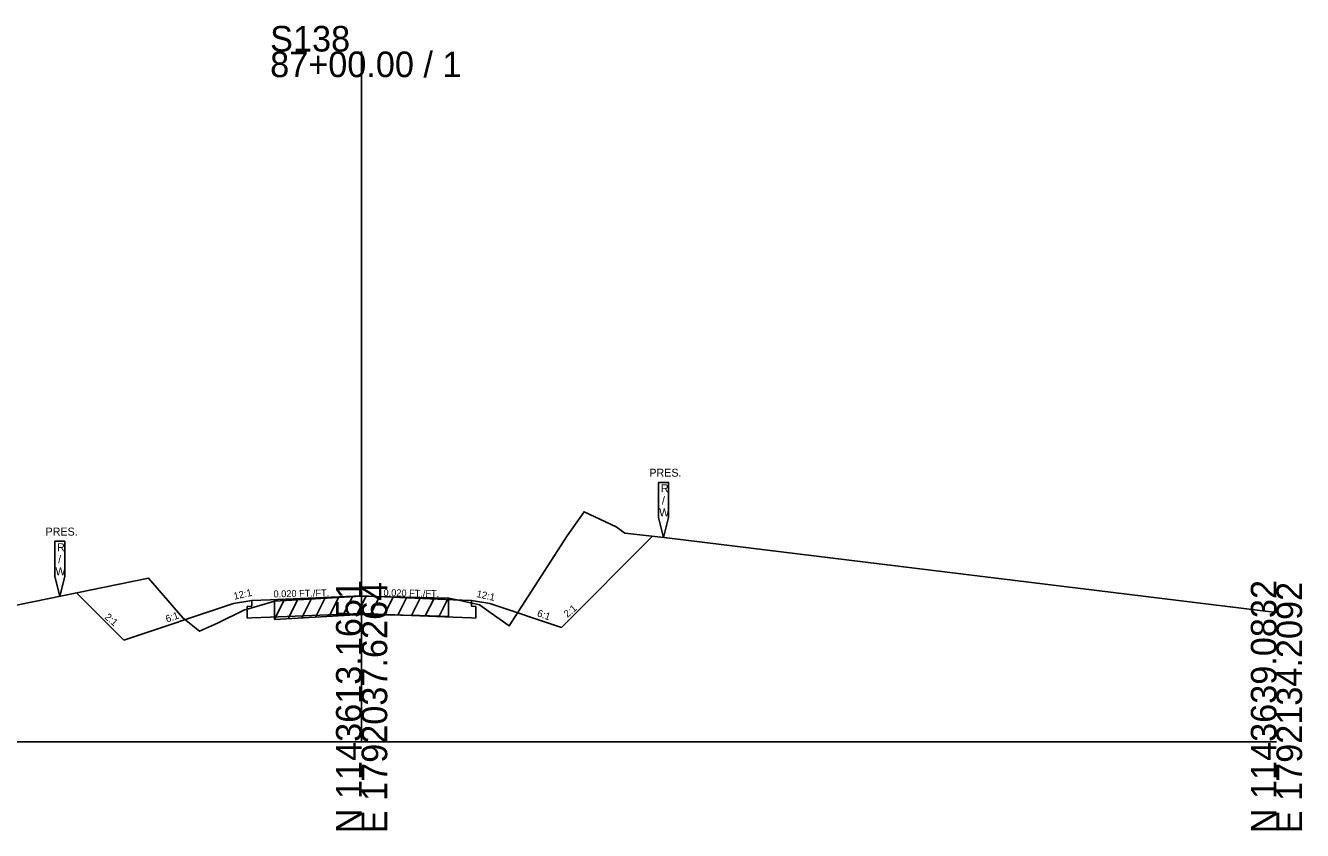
# Model space of a CAD drawing. Extents: x -26 to 1203, y -10 to 19606.
# Drawn here: x 63.3 to 202.8, y 13990.3 to 14078.3 of the extents above; entities that cross this region are included whole.
import ezdxf

# ---------------------------------------------------------------- set-up
doc = ezdxf.new("R2010")
doc.units = 0
for name, color, linetype in [('RD_EX_Driveway', 7, 'Continuous'), ('RD_GPK_XS_Cell', 7, 'Continuous'), ('RD_XS_Base', 7, 'Continuous'), ('RD_XS_EarthShd', 7, 'Continuous'), ('RD_XS_ExGround', 7, 'Continuous'), ('RD_XS_ExPaveRet', 7, 'Continuous'), ('RD_XS_ExRW', 7, 'Continuous'), ('RD_XS_Pave', 7, 'Continuous'), ('RD_XS_TX_Slope', 7, 'Continuous')]:
    doc.layers.add(name, color=color, linetype=linetype)

msp = doc.modelspace()

# ---------------------------------------------------------------- linework, layer by layer
at = {"layer": 'RD_GPK_XS_Cell'}
for p, q in [((100, 14000), (100, 14075.46)), ((0, 14000), (100, 14000)), ((100, 14000), (200, 14000))]:
    msp.add_line(p, q, dxfattribs=at)
at = {"layer": 'RD_XS_Base'}
for p, q in [((88, 14014.82), (87.5, 14014.79)), ((87.5, 14013.52), (87.5, 14014.79)), ((88, 14014.82), (88, 14015.45)), ((112, 14014.82), (112, 14015.45)), ((112, 14014.82), (112.5, 14014.79)), ((112.5, 14013.52), (112.5, 14014.79)), ((88, 14013.55), (87.5, 14013.52)), ((88, 14013.55), (90, 14013.63)), ((90, 14013.63), (100, 14014.04)), ((110, 14013.63), (100, 14014.04)), ((112, 14013.55), (110, 14013.63)), ((112, 14013.55), (112.5, 14013.52))]:
    msp.add_line(p, q, dxfattribs=at)
at = {"layer": 'RD_XS_EarthShd'}
for p, q in [((121.84, 14012.5), (131.81, 14022.47)), ((74, 14011.12), (68.84, 14016.28)), ((86, 14015.12), (74, 14011.12)), ((88, 14015.45), (86, 14015.12)), ((88, 14015.45), (86, 14015.12)), ((112, 14015.45), (114, 14015.12)), ((112, 14015.45), (114, 14015.12)), ((114, 14015.12), (121.84, 14012.5))]:
    msp.add_line(p, q, dxfattribs=at)
at = {"layer": 'RD_XS_ExGround'}
msp.add_lwpolyline([(0, 14001.93), (51.4, 14012.7), (76.71, 14017.9), (80.44, 14013.55), (82.28, 14012.08), (84.26, 14012.96), (87.13, 14014.4), (89.14, 14014.97), (90.46, 14015.37), (93.66, 14015.55), (100, 14015.91), (106.35, 14015.79), (109.5, 14015.71), (110.6, 14015.48), (112.89, 14014.99), (114.16, 14014.07), (116.13, 14012.66), (122.46, 14022.51), (124.32, 14025.15), (127.83, 14023.51), (128.77, 14022.81), (133.38, 14022.3), (200, 14014.12)], dxfattribs=at)
at = {"layer": 'RD_XS_ExPaveRet'}
for p, q in [((90.46, 14013.37), (91.49, 14015.43)), ((90.46, 14013.37), (90.46, 14015.37)), ((91.96, 14013.45), (92.99, 14015.51)), ((93.46, 14013.54), (94.49, 14015.6)), ((94.96, 14013.62), (95.99, 14015.68)), ((96.46, 14013.71), (97.49, 14015.77)), ((97.96, 14013.79), (98.99, 14015.85)), ((99.46, 14013.88), (100.47, 14015.9)), ((100.96, 14013.89), (101.95, 14015.87)), ((102.46, 14013.86), (103.45, 14015.84)), ((103.96, 14013.83), (104.95, 14015.81)), ((105.46, 14013.8), (106.45, 14015.78)), ((106.96, 14013.77), (107.95, 14015.75)), ((108.46, 14013.74), (109.45, 14015.71)), ((109.5, 14015.71), (109.5, 14013.71)), ((90.46, 14013.37), (93.66, 14013.55)), ((93.66, 14013.55), (100, 14013.91)), ((100, 14013.91), (106.35, 14013.79)), ((106.35, 14013.79), (109.5, 14013.71))]:
    msp.add_line(p, q, dxfattribs=at)
at = {"layer": 'RD_XS_ExRW'}
for points in [[(132.45, 14028.36), (133.55, 14028.36), (133.55, 14024.53), (133, 14022.34), (132.45, 14024.53)], [(66.45, 14021.92), (67.55, 14021.92), (67.55, 14018.09), (67, 14015.9), (66.45, 14018.09)]]:
    msp.add_lwpolyline(points, close=True, dxfattribs=at)
at = {"layer": 'RD_XS_Pave'}
for p, q in [((88, 14015.45), (90, 14015.53)), ((90, 14015.53), (100, 14015.95)), ((110, 14015.53), (100, 14015.95)), ((112, 14015.45), (110, 14015.53))]:
    msp.add_line(p, q, dxfattribs=at)

# ---------------------------------------------------------------- texts
at = {"layer": 'RD_EX_Driveway'}
msp.add_text('541.95', height=0.0975, rotation=90, dxfattribs=at).set_placement((100.1, 14015.91))
at = {"layer": 'RD_GPK_XS_Cell'}
for s, p in [('S138', (90, 14075.46)), ('87+00.00 / 1', (90, 14072.66))]:
    msp.add_text(s, height=2.8, dxfattribs=at).set_placement(p)
for s, p in [('N 1143613.1651', (100, 13990)), ('E 1792037.6264', (102.8, 13990)), ('N 1143639.0832', (200, 13990)), ('E 1792134.2092', (202.8, 13990))]:
    msp.add_text(s, height=2.8, rotation=90, dxfattribs=at).set_placement(p)
at = {"layer": 'RD_XS_ExRW'}
for s, p in [('PRES.', (131.45, 14028.98)), ('R', (132.71, 14027.27)), ('/', (132.83, 14025.95)), ('W', (132.53, 14024.64)), ('PRES.', (65.45, 14022.54)), ('R', (66.71, 14020.83)), ('/', (66.83, 14019.51)), ('W', (66.53, 14018.2))]:
    msp.add_text(s, height=0.875, dxfattribs=at).set_placement(p)
at = {"layer": 'RD_XS_TX_Slope'}
for s, height, rotation, p in [('12:1', 0.778, 12.7511, (86.1, 14015.53)), ('12:1', 0.778, 12.7511, (86.1, 14015.53)), ('0.020 FT./FT.', 0.7518, 1.1916, (90.38, 14015.79)), ('0.020 FT./FT.', 0.7518, 358.8084, (102.39, 14015.94)), ('12:1', 0.778, 347.2489, (112.51, 14015.84)), ('2:1', 0.778, 40.6589, (122.5, 14013.54)), ('2:1', 0.778, 319.3411, (71.84, 14013.53)), ('6:1', 0.778, 19.3982, (78.73, 14013.03)), ('6:1', 0.778, 340.6018, (119.12, 14013.75))]:
    msp.add_text(s, height=height, rotation=rotation, dxfattribs=at).set_placement(p)

doc.saveas('drawing.dxf')
